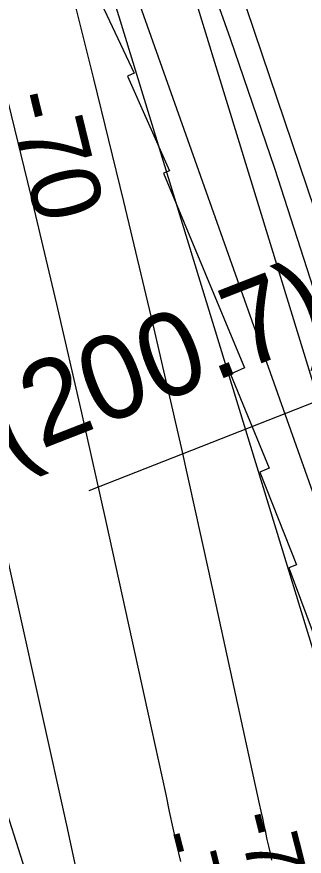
# Model space of a CAD drawing. Extents: x 3329332 to 3367211, y 631066 to 656469.
# Drawn here: x 3351775 to 3352120, y 638242 to 639250 of the extents above; entities that cross this region are included whole.
import ezdxf

# ---------------------------------------------------------------- set-up
doc = ezdxf.new("R2010")
doc.units = 0
for name, color, linetype in [('V-CHAN-NAID', 7, 'Continuous'), ('V-RIVR-EDGE', 7, 'Continuous'), ('V-RIVR-RANG', 7, 'Continuous'), ('V-RRAP-RVMT', 7, 'Continuous'), ('V-TOPO-DPTH', 7, 'Continuous'), ('V-TOPO-MAJR', 7, 'Continuous'), ('V-TOPO-MINR', 7, 'Continuous'), ('V-TOPO-MINR-IDEN', 7, 'Continuous')]:
    doc.layers.add(name, color=color, linetype=linetype)

msp = doc.modelspace()

# ---------------------------------------------------------------- linework, layer by layer
at = {"layer": 'V-RIVR-EDGE'}
msp.add_spline([(3352365, 639122), (3352365.4, 639133.6), (3352364.3, 639143.3), (3352358.9, 639161.6), (3352357, 639170.5), (3352352.4, 639195.7), (3352348.2, 639216.7), (3352344.3, 639226.4), (3352335.4, 639235.7), (3352326.5, 639246.2), (3352318.8, 639258.6), (3352313.8, 639279.6), (3352308.1, 639307.9), (3352303.9, 639333.9), (3352299.3, 639368.4), (3352296.6, 639389), (3352287.4, 639431.3), (3352276.7, 639473.9), (3352274, 639486), (3352278.3, 639491), (3352269.8, 639517), (3352262.5, 639549.6), (3352256.4, 639575.2), (3352249.4, 639590.7), (3352241.7, 639603.9), (3352237.5, 639614), (3352234.8, 639620.2), (3352230.1, 639624.9), (3352218.5, 639630.8), (3352213.5, 639635.8), (3352207.3, 639645.1), (3352205, 639656.4), (3352201.2, 639671.1), (3352196.5, 639679.7), (3352185.3, 639695.2), (3352179.1, 639704.2), (3352177.2, 639711.9), (3352176.9, 639724.3), (3352178.1, 639730.9), (3352183.1, 639737.5), (3352185.5, 639744.1), (3352184.7, 639750.3), (3352183.9, 639758), (3352184, 639768.5), (3352185.5, 639782.9), (3352184.8, 639795.3), (3352182.5, 639806.5), (3352175.2, 639829.4), (3352167.9, 639857.4), (3352163.3, 639863.2), (3352159.8, 639866.3), (3352157.8, 639871.3), (3352157.9, 639876.4), (3352157.5, 639881.4), (3352149.4, 639897), (3352130.9, 639950.1), (3352119, 639983.9), (3352109.3, 640007.6), (3352101.2, 640019.2), (3352088, 640030.9), (3352079.9, 640039.8), (3352065.6, 640060.8), (3352054.4, 640081.4), (3352030.1, 640127.6), (3352014.7, 640161.8), (3352008.1, 640168), (3352002.3, 640178.9), (3351988, 640202.2), (3351984.2, 640212.7), (3351977.2, 640227.4), (3351972.2, 640238.3), (3351965.3, 640251.1), (3351962.6, 640254.2), (3351960.2, 640257.7), (3351956, 640265.9), (3351937.1, 640305.1), (3351935.6, 640310.5), (3351935.6, 640314.8), (3351933.6, 640318.7), (3351929.8, 640328), (3351919, 640349.7), (3351914.7, 640360.6), (3351912.8, 640370.3), (3351910.5, 640376.5), (3351906.6, 640380.8), (3351903.6, 640387.8), (3351898.2, 640401), (3351894.7, 640414.5), (3351884.7, 640435.9), (3351880.4, 640440.2)], degree=3, dxfattribs=at)
at = {"layer": 'V-RIVR-RANG'}
msp.add_line((3353201.1, 639208.1), (3351861.1, 638680.8), dxfattribs=at)
at = {"layer": 'V-RRAP-RVMT'}
for p, q in [((3351867.6, 639283.9), (3351915.5, 639182)), ((3351915.5, 639182), (3351907.6, 639178.5)), ((3351907.6, 639178.5), (3351958.1, 639064.9)), ((3351958.1, 639064.9), (3351950.9, 639062.2)), ((3351950.9, 639062.2), (3352047.9, 638828.6)), ((3352047.9, 638828.6), (3352031.1, 638821)), ((3352031.1, 638821), (3352077.7, 638708.1)), ((3352077.7, 638708.1), (3352066.3, 638703.2)), ((3352066.3, 638703.2), (3352110.3, 638591.9)), ((3352110.3, 638591.9), (3352101.1, 638588.4)), ((3352101.1, 638588.4), (3352147.9, 638462.3))]:
    msp.add_line(p, q, dxfattribs=at)
at = {"layer": 'V-TOPO-DPTH'}
msp.add_lwpolyline([(3352382.2, 638237.7), (3352379.1, 638256.2), (3352379, 638256.4), (3352375.5, 638274.7), (3352371.7, 638293), (3352367.4, 638311.2), (3352362.8, 638329.2), (3352357.8, 638347.2), (3352352.5, 638365.2), (3352346.9, 638383), (3352341.1, 638400.7), (3351969.2, 639501), (3351960.4, 639526.8), (3351951.2, 639552.5), (3351941.8, 639578.1), (3351932.2, 639603.7), (3351906.7, 639670.2), (3351892.4, 639707.9), (3351878.2, 639745.6), (3351864.3, 639783.3), (3351850.6, 639821.2), (3351837.1, 639859.1), (3351587.6, 640406.1)], dxfattribs=at)
msp.add_lwpolyline([(3352382.2, 638237.7), (3352379.1, 638256.2), (3352379, 638256.4), (3352375.5, 638274.7), (3352371.7, 638293), (3352367.4, 638311.2), (3352362.8, 638329.2), (3352357.8, 638347.2), (3352352.5, 638365.2), (3352346.9, 638383), (3352341.1, 638400.7), (3351969.2, 639501), (3351960.4, 639526.8), (3351951.2, 639552.5), (3351941.8, 639578.1), (3351932.2, 639603.7), (3351906.7, 639670.2), (3351892.4, 639707.9), (3351878.2, 639745.6), (3351864.3, 639783.3), (3351850.6, 639821.2), (3351837.1, 639859.1), (3351587.6, 640406.1)], dxfattribs=at)
at = {"layer": 'V-TOPO-MAJR'}
for points in [[(3352410.5, 637687.4), (3352317.2, 638248.5), (3352314.6, 638263.2), (3352311.6, 638277.9), (3352308.2, 638292.4), (3352304.5, 638307), (3352226.7, 638595.6), (3352182, 638753.9), (3352135, 638911.3), (3352084.3, 639067.7), (3352031.2, 639223.3), (3351926.5, 639518.7), (3351923.2, 639527.8), (3351919.8, 639536.7), (3351916.3, 639545.6), (3351614.1, 640291.6)], [(3351733.8, 638384.1), (3351805, 638160.6)]]:
    msp.add_lwpolyline(points, dxfattribs=at)
at = {"layer": 'V-TOPO-MINR'}
for points in [[(3352382.2, 638237.7), (3352379.1, 638256.2), (3352379, 638256.4), (3352375.5, 638274.7), (3352371.7, 638293), (3352367.4, 638311.2), (3352362.8, 638329.2), (3352357.8, 638347.2), (3352352.5, 638365.2), (3352346.9, 638383), (3352341.1, 638400.7), (3351969.2, 639501), (3351960.4, 639526.8), (3351951.2, 639552.5), (3351941.8, 639578.1), (3351932.2, 639603.7), (3351906.7, 639670.2), (3351892.4, 639707.9), (3351878.2, 639745.6), (3351864.3, 639783.3), (3351850.6, 639821.2), (3351837.1, 639859.1), (3351587.6, 640406.1)], [(3352333.6, 638009.3), (3352296.8, 638261.7), (3352295.8, 638267.7), (3352294.6, 638273.6), (3352293.1, 638279.5), (3352291.5, 638285.3), (3351951.8, 639392.3), (3351944.6, 639415.4), (3351937.2, 639438.3), (3351929.5, 639461.2), (3351921.6, 639484), (3351906.5, 639526.8), (3351906, 639528.2), (3351904.9, 639530.8), (3351904.2, 639532.1), (3351619.2, 640112)], [(3351770.7, 639543.9), (3351780.6, 639512), (3351786.4, 639492.4), (3351792.1, 639472.8), (3351797.4, 639453.1), (3351802.5, 639433.3), (3351866.8, 639175.5), (3351902.9, 639028.2), (3351938.1, 638880.6), (3351971.9, 638732.7), (3352004.9, 638584.6), (3352065.8, 638305.1), (3352067.6, 638296.6), (3352069.5, 638288.1), (3352071.3, 638279.6), (3352073.1, 638271.1), (3352073.2, 638270.9), (3352075, 638262.5), (3352076.8, 638254.2), (3352078.7, 638245.8), (3352080.5, 638237.4)], [(3352369.5, 636483.8), (3352369, 637251.7), (3352370.1, 637261), (3352370.8, 637270.3), (3352370.7, 637279.7), (3352370.2, 637289), (3352314.7, 637870.1), (3352307.6, 637936.1), (3352299.6, 638002), (3352290, 638067.7), (3352279.5, 638133.2), (3352269.3, 638192.3), (3352262.6, 638228.1), (3352255.2, 638263.7), (3352246.7, 638299.1), (3352237.5, 638334.3), (3352220.6, 638395.2), (3352201.8, 638460.5), (3352182, 638525.5), (3352160.9, 638590.1), (3352138.8, 638654.4), (3351849.8, 639468.8), (3351844.5, 639482.6), (3351838.7, 639496.1)], [(3352204.8, 638241.8), (3352203.1, 638250.6), (3352200.9, 638259.3), (3352198.5, 638267.9), (3351897.6, 639249.9), (3351885.2, 639289.5), (3351872.4, 639328.9), (3351859.2, 639368.2), (3351845.5, 639407.4), (3351819.4, 639481.1), (3351817.6, 639485.5)], [(3351759.8, 639164.6), (3351791.5, 639034.8), (3351822.5, 638904.7), (3351852.5, 638774.4), (3351881.7, 638644), (3351936, 638396.6), (3351940.4, 638376.6), (3351944.8, 638356.5), (3351949.1, 638336.4), (3351953.4, 638316.3), (3351957.7, 638296.2), (3351962, 638276.1), (3351966.5, 638256), (3351971, 638236)], [(3351744, 638685.1), (3351834.3, 638279.6), (3351846.1, 638225.6)]]:
    msp.add_lwpolyline(points, dxfattribs=at)

# ---------------------------------------------------------------- texts
at = {"layer": 'V-CHAN-NAID'}
msp.add_text('ST. GABRIEL "202" (200.7)', height=100, rotation=21.3458, dxfattribs=at).set_placement((3350628.5, 638271.2))
at = {"layer": 'V-RIVR-RANG'}
for s, p in [('-79', (3352037.5, 638289.8)), ('-70', (3351940.3, 638266.5))]:
    msp.add_text(s, height=67, rotation=284.2653, dxfattribs=at).set_placement(p)
at = {"layer": 'V-TOPO-MINR-IDEN'}
msp.add_text('-70', height=83, rotation=283.7253, dxfattribs=at).set_placement((3351762.5, 639153.9))

doc.saveas('drawing.dxf')
